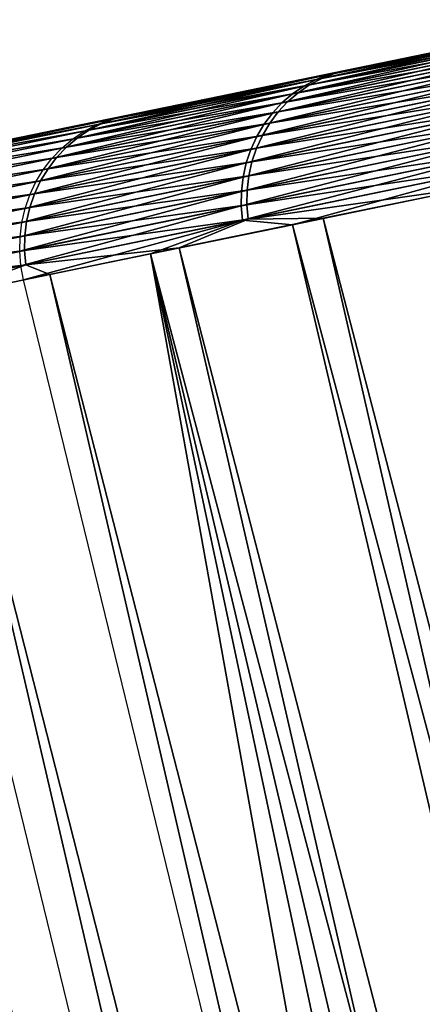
# Model space of a CAD drawing. Header units: millimetres. Extents: x 10 to 447, y 85 to 3287.
# Tile 369 of 548: x 350.2 to 351.68, y 3265.46 to 3269.09. Entities that reach past the tile are written whole.
import ezdxf

# ---------------------------------------------------------------- set-up
doc = ezdxf.new("R2010")
doc.units = ezdxf.units.MM
doc.header["$LTSCALE"] = 6.999206
for name, color, linetype in [('23', 7, 'CONTINUOUS'), ('26', 7, 'CONTINUOUS'), ('37', 7, 'CONTINUOUS'), ('40', 7, 'CONTINUOUS')]:
    doc.layers.add(name, color=color, linetype=linetype)

msp = doc.modelspace()

# ---------------------------------------------------------------- linework, layer by layer
at = {"layer": '23', "color": 67, "linetype": 'Continuous', "true_color": 0x697045}
for points in [[(352.1524, 3269.0555, -66.5685), (351.5728, 3268.9363, -65.0349), (351.8217, 3268.9875, -33.3633), (352.1524, 3269.0555, -66.5685)], [(351.8217, 3268.9875, -33.3633), (351.5728, 3268.9363, -65.0349), (351.2727, 3268.8746, -34.9086), (351.8217, 3268.9875, -33.3633)], [(351.5728, 3268.9363, -65.0349), (351.0481, 3268.8284, -63.4808), (351.2727, 3268.8746, -34.9086), (351.5728, 3268.9363, -65.0349)], [(351.2727, 3268.8746, -34.9086), (351.0481, 3268.8284, -63.4808), (350.7791, 3268.7731, -36.4733), (351.2727, 3268.8746, -34.9086)], [(351.0481, 3268.8284, -63.4808), (350.5793, 3268.732, -61.9086), (350.7791, 3268.7731, -36.4733), (351.0481, 3268.8284, -63.4808)], [(350.7791, 3268.7731, -36.4733), (350.3628, 3268.6874, -61.5107), (350.3416, 3268.6831, -38.0552), (350.7791, 3268.7731, -36.4733)], [(350.4203, 3268.6993, -61.5818), (350.3628, 3268.6874, -61.5107), (350.7791, 3268.7731, -36.4733), (350.4203, 3268.6993, -61.5818)], [(350.4712, 3268.7097, -61.658), (350.4203, 3268.6993, -61.5818), (350.7791, 3268.7731, -36.4733), (350.4712, 3268.7097, -61.658)], [(350.515, 3268.7187, -61.7386), (350.4712, 3268.7097, -61.658), (350.7791, 3268.7731, -36.4733), (350.515, 3268.7187, -61.7386)], [(350.5511, 3268.7262, -61.8224), (350.515, 3268.7187, -61.7386), (350.7791, 3268.7731, -36.4733), (350.5511, 3268.7262, -61.8224)], [(350.5793, 3268.732, -61.9086), (350.5511, 3268.7262, -61.8224), (350.7791, 3268.7731, -36.4733), (350.5793, 3268.732, -61.9086)], [(350.3416, 3268.6831, -38.0552), (349.995, 3268.6118, -61.2515), (349.9608, 3268.6047, -39.6524), (350.3416, 3268.6831, -38.0552)], [(350.0775, 3268.6287, -61.2892), (349.995, 3268.6118, -61.2515), (350.3416, 3268.6831, -38.0552), (350.0775, 3268.6287, -61.2892)], [(350.1561, 3268.6449, -61.3343), (350.0775, 3268.6287, -61.2892), (350.3416, 3268.6831, -38.0552), (350.1561, 3268.6449, -61.3343)], [(350.2302, 3268.6601, -61.3865), (350.1561, 3268.6449, -61.3343), (350.3416, 3268.6831, -38.0552), (350.2302, 3268.6601, -61.3865)], [(350.2993, 3268.6744, -61.4455), (350.2302, 3268.6601, -61.3865), (350.3416, 3268.6831, -38.0552), (350.2993, 3268.6744, -61.4455)], [(350.3628, 3268.6874, -61.5107), (350.2993, 3268.6744, -61.4455), (350.3416, 3268.6831, -38.0552), (350.3628, 3268.6874, -61.5107)]]:
    msp.add_3dface(points, dxfattribs=at)
at = {"layer": '26', "color": 67, "linetype": 'Continuous', "true_color": 0x697045}
for points in [[(351.9013, 3268.4756, -32.0764), (351.3172, 3268.3555, -33.5942), (356.1577, 3249.7563, -32.8786), (351.9013, 3268.4756, -32.0764)], [(351.7803, 3268.4507, -66.6989), (356.1577, 3249.7563, -66.1985), (351.2033, 3268.332, -65.1672), (351.7803, 3268.4507, -66.6989)], [(351.3172, 3268.3555, -33.5942), (350.7865, 3268.2463, -35.1322), (355.5953, 3249.6406, -34.399), (351.3172, 3268.3555, -33.5942)], [(356.1577, 3249.7563, -32.8786), (351.3172, 3268.3555, -33.5942), (355.5953, 3249.6406, -34.399), (356.1577, 3249.7563, -32.8786)], [(351.2033, 3268.332, -65.1672), (355.5953, 3249.6406, -64.6781), (350.6806, 3268.2245, -63.6154), (351.2033, 3268.332, -65.1672)], [(356.1577, 3249.7563, -66.1985), (355.5953, 3249.6406, -64.6781), (351.2033, 3268.332, -65.1672), (356.1577, 3249.7563, -66.1985)], [(350.7865, 3268.2463, -35.1322), (350.3099, 3268.1483, -36.6886), (355.087, 3249.536, -35.9392), (350.7865, 3268.2463, -35.1322)], [(355.5953, 3249.6406, -34.399), (350.7865, 3268.2463, -35.1322), (355.087, 3249.536, -35.9392), (355.5953, 3249.6406, -34.399)], [(350.2128, 3268.1283, -62.0455), (350.6806, 3268.2245, -63.6154), (352.0522, 3260.5861, -62.0466), (350.2128, 3268.1283, -62.0455)], [(355.5953, 3249.6406, -64.6781), (355.087, 3249.536, -63.1379), (350.6806, 3268.2245, -63.6154), (355.5953, 3249.6406, -64.6781)], [(350.6806, 3268.2245, -63.6154), (355.087, 3249.536, -63.1379), (353.9981, 3252.6076, -62.0478), (350.6806, 3268.2245, -63.6154)], [(352.0522, 3260.5861, -62.0466), (350.6806, 3268.2245, -63.6154), (353.9981, 3252.6076, -62.0478), (352.0522, 3260.5861, -62.0466)], [(350.3099, 3268.1483, -36.6886), (349.888, 3268.0615, -38.2614), (354.6335, 3249.4428, -37.4971), (350.3099, 3268.1483, -36.6886)], [(355.087, 3249.536, -35.9392), (350.3099, 3268.1483, -36.6886), (354.6335, 3249.4428, -37.4971), (355.087, 3249.536, -35.9392)], [(349.888, 3268.0615, -38.2614), (349.5214, 3267.9861, -39.8485), (354.2354, 3249.3609, -39.0707), (349.888, 3268.0615, -38.2614)], [(354.6335, 3249.4428, -37.4971), (349.888, 3268.0615, -38.2614), (354.2354, 3249.3609, -39.0707), (354.6335, 3249.4428, -37.4971)], [(349.5214, 3267.9861, -39.8485), (349.2105, 3267.9221, -41.448), (353.8931, 3249.2905, -40.6579), (349.5214, 3267.9861, -39.8485)], [(354.2354, 3249.3609, -39.0707), (349.5214, 3267.9861, -39.8485), (353.8931, 3249.2905, -40.6579), (354.2354, 3249.3609, -39.0707)], [(348.9557, 3267.8697, -43.0578), (350.8009, 3260.4816, -42.7175), (349.2105, 3267.9221, -41.448), (348.9557, 3267.8697, -43.0578)], [(349.2105, 3267.9221, -41.448), (350.8009, 3260.4816, -42.7175), (353.6073, 3249.2317, -42.2567), (349.2105, 3267.9221, -41.448)], [(353.8931, 3249.2905, -40.6579), (349.2105, 3267.9221, -41.448), (353.6073, 3249.2317, -42.2567), (353.8931, 3249.2905, -40.6579)], [(348.7574, 3267.8289, -44.6759), (350.3021, 3262.3007, -43.0944), (348.9557, 3267.8697, -43.0578), (348.7574, 3267.8289, -44.6759)], [(350.7054, 3260.8541, -42.7498), (350.8009, 3260.4816, -42.7175), (348.9557, 3267.8697, -43.0578), (350.7054, 3260.8541, -42.7498)], [(350.6073, 3261.2234, -42.8039), (350.7054, 3260.8541, -42.7498), (348.9557, 3267.8697, -43.0578), (350.6073, 3261.2234, -42.8039)], [(350.5073, 3261.5879, -42.8795), (350.6073, 3261.2234, -42.8039), (348.9557, 3267.8697, -43.0578), (350.5073, 3261.5879, -42.8795)], [(350.4054, 3261.9474, -42.9764), (350.5073, 3261.5879, -42.8795), (348.9557, 3267.8697, -43.0578), (350.4054, 3261.9474, -42.9764)], [(350.3021, 3262.3007, -43.0944), (350.4054, 3261.9474, -42.9764), (348.9557, 3267.8697, -43.0578), (350.3021, 3262.3007, -43.0944)], [(350.2621, 3262.4348, -55.9317), (350.1574, 3262.7786, -55.7846), (348.9614, 3267.8709, -56.0597), (350.2621, 3262.4348, -55.9317)], [(349.6687, 3264.9563, -56.0588), (350.2621, 3262.4348, -55.9317), (348.9614, 3267.8709, -56.0597), (349.6687, 3264.9563, -56.0588)], [(350.1978, 3262.6469, -43.2332), (350.3021, 3262.3007, -43.0944), (348.7574, 3267.8289, -44.6759), (350.1978, 3262.6469, -43.2332)]]:
    msp.add_3dface(points, dxfattribs=at)
at = {"layer": '37', "color": 67, "linetype": 'Continuous', "true_color": 0x697045}
msp.add_3dface([(351.5843, 3260.4907, -61.6843), (341.122, 3249.9412, -61.5979), (349.7407, 3268.049, -61.6823), (351.5843, 3260.4907, -61.6843)], dxfattribs=at)
at = {"layer": '40', "color": 67, "linetype": 'Continuous', "true_color": 0x697045}
for points in [[(352.252, 3269.0644, -67.0866), (351.2907, 3268.8666, -64.5394), (352.298, 3269.0826, -67.0662), (352.252, 3269.0644, -67.0866)], [(352.298, 3269.0826, -67.0662), (351.2907, 3268.8666, -64.5394), (351.3378, 3268.8851, -64.5219), (352.298, 3269.0826, -67.0662)], [(352.1524, 3269.0555, -66.5685), (352.298, 3269.0826, -67.0662), (351.3378, 3268.8851, -64.5219), (352.1524, 3269.0555, -66.5685)], [(351.8217, 3268.9875, -33.3633), (351.3587, 3268.8894, -34.4946), (352.3224, 3269.0876, -31.9518), (351.8217, 3268.9875, -33.3633)], [(351.3587, 3268.8894, -34.4946), (352.2764, 3269.0694, -31.9313), (352.3224, 3269.0876, -31.9518), (351.3587, 3268.8894, -34.4946)], [(352.1672, 3269.0124, -67.126), (351.2037, 3268.8142, -64.5731), (352.2082, 3269.0409, -67.1067), (352.1672, 3269.0124, -67.126)], [(352.2082, 3269.0409, -67.1067), (351.2037, 3268.8142, -64.5731), (351.2458, 3268.8429, -64.5566), (352.2082, 3269.0409, -67.1067)], [(352.2082, 3269.0409, -67.1067), (351.2458, 3268.8429, -64.5566), (352.252, 3269.0644, -67.0866), (352.2082, 3269.0409, -67.1067)], [(352.252, 3269.0644, -67.0866), (351.2458, 3268.8429, -64.5566), (351.2907, 3268.8666, -64.5394), (352.252, 3269.0644, -67.0866)], [(351.2668, 3268.8472, -34.4599), (352.1917, 3269.0175, -31.8918), (352.2327, 3269.0459, -31.9112), (351.2668, 3268.8472, -34.4599)], [(351.2668, 3268.8472, -34.4599), (352.2327, 3269.0459, -31.9112), (351.3116, 3268.8709, -34.4771), (351.2668, 3268.8472, -34.4599)], [(351.3116, 3268.8709, -34.4771), (352.2327, 3269.0459, -31.9112), (352.2764, 3269.0694, -31.9313), (351.3116, 3268.8709, -34.4771)], [(351.3116, 3268.8709, -34.4771), (352.2764, 3269.0694, -31.9313), (351.3587, 3268.8894, -34.4946), (351.3116, 3268.8709, -34.4771)], [(351.5728, 3268.9363, -65.0349), (352.1524, 3269.0555, -66.5685), (351.3378, 3268.8851, -64.5219), (351.5728, 3268.9363, -65.0349)], [(352.1293, 3268.9793, -67.1444), (351.1649, 3268.7809, -64.5888), (352.1672, 3269.0124, -67.126), (352.1293, 3268.9793, -67.1444)], [(352.1672, 3269.0124, -67.126), (351.1649, 3268.7809, -64.5888), (351.2037, 3268.8142, -64.5731), (352.1672, 3269.0124, -67.126)], [(351.2247, 3268.8186, -34.4433), (352.1538, 3268.9843, -31.8734), (352.1917, 3269.0175, -31.8918), (351.2247, 3268.8186, -34.4433)], [(351.2247, 3268.8186, -34.4433), (352.1917, 3269.0175, -31.8918), (351.2668, 3268.8472, -34.4599), (351.2247, 3268.8186, -34.4433)], [(352.0951, 3268.9419, -67.1616), (351.1297, 3268.7433, -64.6035), (352.1293, 3268.9793, -67.1444), (352.0951, 3268.9419, -67.1616)], [(352.1293, 3268.9793, -67.1444), (351.1297, 3268.7433, -64.6035), (351.1649, 3268.7809, -64.5888), (352.1293, 3268.9793, -67.1444)], [(351.1858, 3268.7852, -34.4275), (352.1197, 3268.9469, -31.856), (352.1538, 3268.9843, -31.8734), (351.1858, 3268.7852, -34.4275)], [(351.1858, 3268.7852, -34.4275), (352.1538, 3268.9843, -31.8734), (351.2247, 3268.8186, -34.4433), (351.1858, 3268.7852, -34.4275)], [(351.8217, 3268.9875, -33.3633), (351.2727, 3268.8746, -34.9086), (351.3587, 3268.8894, -34.4946), (351.8217, 3268.9875, -33.3633)], [(351.0481, 3268.8284, -63.4808), (351.5728, 3268.9363, -65.0349), (351.3378, 3268.8851, -64.5219), (351.0481, 3268.8284, -63.4808)], [(352.065, 3268.9006, -67.1775), (351.0987, 3268.7018, -64.6171), (352.0951, 3268.9419, -67.1616), (352.065, 3268.9006, -67.1775)], [(352.0951, 3268.9419, -67.1616), (351.0987, 3268.7018, -64.6171), (351.1297, 3268.7433, -64.6035), (352.0951, 3268.9419, -67.1616)], [(351.1507, 3268.7476, -34.4127), (352.0895, 3268.9056, -31.8401), (352.1197, 3268.9469, -31.856), (351.1507, 3268.7476, -34.4127)], [(351.1507, 3268.7476, -34.4127), (352.1197, 3268.9469, -31.856), (351.1858, 3268.7852, -34.4275), (351.1507, 3268.7476, -34.4127)], [(352.0392, 3268.8559, -67.1919), (351.0721, 3268.657, -64.6294), (352.065, 3268.9006, -67.1775), (352.0392, 3268.8559, -67.1919)], [(352.065, 3268.9006, -67.1775), (351.0721, 3268.657, -64.6294), (351.0987, 3268.7018, -64.6171), (352.065, 3268.9006, -67.1775)], [(351.1197, 3268.7062, -34.3991), (352.0637, 3268.861, -31.8256), (352.0895, 3268.9056, -31.8401), (351.1197, 3268.7062, -34.3991)], [(351.1197, 3268.7062, -34.3991), (352.0895, 3268.9056, -31.8401), (351.1507, 3268.7476, -34.4127), (351.1197, 3268.7062, -34.3991)], [(351.2458, 3268.8429, -64.5566), (350.4357, 3268.6763, -61.9519), (351.2907, 3268.8666, -64.5394), (351.2458, 3268.8429, -64.5566)], [(351.2907, 3268.8666, -64.5394), (350.4357, 3268.6763, -61.9519), (350.4815, 3268.7002, -61.9377), (351.2907, 3268.8666, -64.5394)], [(351.2907, 3268.8666, -64.5394), (350.4815, 3268.7002, -61.9377), (351.3378, 3268.8851, -64.5219), (351.2907, 3268.8666, -64.5394)], [(351.3378, 3268.8851, -64.5219), (350.4815, 3268.7002, -61.9377), (350.5296, 3268.7188, -61.9233), (351.3378, 3268.8851, -64.5219)], [(350.4988, 3268.7037, -37.0776), (351.2668, 3268.8472, -34.4599), (351.3116, 3268.8709, -34.4771), (350.4988, 3268.7037, -37.0776)], [(350.4988, 3268.7037, -37.0776), (351.3116, 3268.8709, -34.4771), (350.5468, 3268.7224, -37.0921), (350.4988, 3268.7037, -37.0776)], [(351.0481, 3268.8284, -63.4808), (351.3378, 3268.8851, -64.5219), (350.5296, 3268.7188, -61.9233), (351.0481, 3268.8284, -63.4808)], [(350.7791, 3268.7731, -36.4733), (350.5468, 3268.7224, -37.0921), (351.3587, 3268.8894, -34.4946), (350.7791, 3268.7731, -36.4733)], [(350.5468, 3268.7224, -37.0921), (351.3116, 3268.8709, -34.4771), (351.3587, 3268.8894, -34.4946), (350.5468, 3268.7224, -37.0921)], [(351.2727, 3268.8746, -34.9086), (350.7791, 3268.7731, -36.4733), (351.3587, 3268.8894, -34.4946), (351.2727, 3268.8746, -34.9086)], [(351.0931, 3268.6613, -34.3867), (352.0426, 3268.8135, -31.8129), (352.0637, 3268.861, -31.8256), (351.0931, 3268.6613, -34.3867)], [(351.0931, 3268.6613, -34.3867), (352.0637, 3268.861, -31.8256), (351.1197, 3268.7062, -34.3991), (351.0931, 3268.6613, -34.3867)], [(351.2037, 3268.8142, -64.5731), (350.3927, 3268.6474, -61.9655), (351.2458, 3268.8429, -64.5566), (351.2037, 3268.8142, -64.5731)], [(351.2458, 3268.8429, -64.5566), (350.3927, 3268.6474, -61.9655), (350.4357, 3268.6763, -61.9519), (351.2458, 3268.8429, -64.5566)], [(350.453, 3268.6798, -37.0634), (351.2247, 3268.8186, -34.4433), (351.2668, 3268.8472, -34.4599), (350.453, 3268.6798, -37.0634)], [(350.453, 3268.6798, -37.0634), (351.2668, 3268.8472, -34.4599), (350.4988, 3268.7037, -37.0776), (350.453, 3268.6798, -37.0634)], [(350.5793, 3268.732, -61.9086), (351.0481, 3268.8284, -63.4808), (350.5296, 3268.7188, -61.9233), (350.5793, 3268.732, -61.9086)], [(352.018, 3268.8084, -67.2046), (351.0503, 3268.6093, -64.6403), (352.0392, 3268.8559, -67.1919), (352.018, 3268.8084, -67.2046)], [(352.0392, 3268.8559, -67.1919), (351.0503, 3268.6093, -64.6403), (351.0721, 3268.657, -64.6294), (352.0392, 3268.8559, -67.1919)], [(351.1649, 3268.7809, -64.5888), (350.353, 3268.6139, -61.9785), (351.2037, 3268.8142, -64.5731), (351.1649, 3268.7809, -64.5888)], [(351.2037, 3268.8142, -64.5731), (350.353, 3268.6139, -61.9785), (350.3927, 3268.6474, -61.9655), (351.2037, 3268.8142, -64.5731)], [(350.41, 3268.651, -37.0497), (351.1858, 3268.7852, -34.4275), (351.2247, 3268.8186, -34.4433), (350.41, 3268.651, -37.0497)], [(350.41, 3268.651, -37.0497), (351.2247, 3268.8186, -34.4433), (350.453, 3268.6798, -37.0634), (350.41, 3268.651, -37.0497)], [(352.0018, 3268.7585, -67.2155), (351.0335, 3268.5594, -64.6496), (352.018, 3268.8084, -67.2046), (352.0018, 3268.7585, -67.2155)], [(352.018, 3268.8084, -67.2046), (351.0335, 3268.5594, -64.6496), (351.0503, 3268.6093, -64.6403), (352.018, 3268.8084, -67.2046)], [(351.0713, 3268.6137, -34.3758), (352.0264, 3268.7636, -31.8019), (352.0426, 3268.8135, -31.8129), (351.0713, 3268.6137, -34.3758)], [(351.0713, 3268.6137, -34.3758), (352.0426, 3268.8135, -31.8129), (351.0931, 3268.6613, -34.3867), (351.0713, 3268.6137, -34.3758)], [(351.1297, 3268.7433, -64.6035), (350.3171, 3268.5761, -61.9907), (351.1649, 3268.7809, -64.5888), (351.1297, 3268.7433, -64.6035)], [(351.1649, 3268.7809, -64.5888), (350.3171, 3268.5761, -61.9907), (350.353, 3268.6139, -61.9785), (351.1649, 3268.7809, -64.5888)], [(350.7791, 3268.7731, -36.4733), (350.3416, 3268.6831, -38.0552), (350.5468, 3268.7224, -37.0921), (350.7791, 3268.7731, -36.4733)], [(350.3703, 3268.6175, -37.0366), (351.1507, 3268.7476, -34.4127), (351.1858, 3268.7852, -34.4275), (350.3703, 3268.6175, -37.0366)], [(350.3703, 3268.6175, -37.0366), (351.1858, 3268.7852, -34.4275), (350.41, 3268.651, -37.0497), (350.3703, 3268.6175, -37.0366)], [(351.9907, 3268.7069, -67.2245), (351.0219, 3268.5076, -64.6573), (352.0018, 3268.7585, -67.2155), (351.9907, 3268.7069, -67.2245)], [(352.0018, 3268.7585, -67.2155), (351.0219, 3268.5076, -64.6573), (351.0335, 3268.5594, -64.6496), (352.0018, 3268.7585, -67.2155)], [(351.0545, 3268.5637, -34.3664), (352.0153, 3268.712, -31.7929), (352.0264, 3268.7636, -31.8019), (351.0545, 3268.5637, -34.3664)], [(351.0545, 3268.5637, -34.3664), (352.0264, 3268.7636, -31.8019), (351.0713, 3268.6137, -34.3758), (351.0545, 3268.5637, -34.3664)], [(349.9608, 3268.6047, -39.6524), (349.8897, 3268.5872, -39.7348), (350.5468, 3268.7224, -37.0921), (349.9608, 3268.6047, -39.6524)], [(349.8897, 3268.5872, -39.7348), (350.4988, 3268.7037, -37.0776), (350.5468, 3268.7224, -37.0921), (349.8897, 3268.5872, -39.7348)], [(350.3416, 3268.6831, -38.0552), (349.9608, 3268.6047, -39.6524), (350.5468, 3268.7224, -37.0921), (350.3416, 3268.6831, -38.0552)], [(351.0987, 3268.7018, -64.6171), (350.2853, 3268.5345, -62.002), (351.1297, 3268.7433, -64.6035), (351.0987, 3268.7018, -64.6171)], [(351.1297, 3268.7433, -64.6035), (350.2853, 3268.5345, -62.002), (350.3171, 3268.5761, -61.9907), (351.1297, 3268.7433, -64.6035)], [(350.3344, 3268.5797, -37.0244), (351.1197, 3268.7062, -34.3991), (351.1507, 3268.7476, -34.4127), (350.3344, 3268.5797, -37.0244)], [(350.3344, 3268.5797, -37.0244), (351.1507, 3268.7476, -34.4127), (350.3703, 3268.6175, -37.0366), (350.3344, 3268.5797, -37.0244)], [(349.7944, 3268.5444, -39.7122), (350.41, 3268.651, -37.0497), (350.453, 3268.6798, -37.0634), (349.7944, 3268.5444, -39.7122)], [(349.7944, 3268.5444, -39.7122), (350.453, 3268.6798, -37.0634), (349.8409, 3268.5684, -39.7234), (349.7944, 3268.5444, -39.7122)], [(349.8409, 3268.5684, -39.7234), (350.453, 3268.6798, -37.0634), (350.4988, 3268.7037, -37.0776), (349.8409, 3268.5684, -39.7234)], [(349.8409, 3268.5684, -39.7234), (350.4988, 3268.7037, -37.0776), (349.8897, 3268.5872, -39.7348), (349.8409, 3268.5684, -39.7234)], [(351.0721, 3268.657, -64.6294), (350.258, 3268.4896, -62.0121), (351.0987, 3268.7018, -64.6171), (351.0721, 3268.657, -64.6294)], [(351.0987, 3268.7018, -64.6171), (350.258, 3268.4896, -62.0121), (350.2853, 3268.5345, -62.002), (351.0987, 3268.7018, -64.6171)], [(350.3026, 3268.5381, -37.013), (351.0931, 3268.6613, -34.3867), (351.1197, 3268.7062, -34.3991), (350.3026, 3268.5381, -37.013)], [(350.3026, 3268.5381, -37.013), (351.1197, 3268.7062, -34.3991), (350.3344, 3268.5797, -37.0244), (350.3026, 3268.5381, -37.013)], [(351.9848, 3268.6541, -67.2314), (351.0156, 3268.4548, -64.6632), (351.9907, 3268.7069, -67.2245), (351.9848, 3268.6541, -67.2314)], [(351.9907, 3268.7069, -67.2245), (351.0156, 3268.4548, -64.6632), (351.0219, 3268.5076, -64.6573), (351.9907, 3268.7069, -67.2245)], [(351.0429, 3268.512, -34.3587), (352.0094, 3268.6592, -31.786), (352.0153, 3268.712, -31.7929), (351.0429, 3268.512, -34.3587)], [(351.0429, 3268.512, -34.3587), (352.0153, 3268.712, -31.7929), (351.0545, 3268.5637, -34.3664), (351.0429, 3268.512, -34.3587)], [(349.7507, 3268.5154, -39.7014), (350.3703, 3268.6175, -37.0366), (350.41, 3268.651, -37.0497), (349.7507, 3268.5154, -39.7014)], [(349.7507, 3268.5154, -39.7014), (350.41, 3268.651, -37.0497), (349.7944, 3268.5444, -39.7122), (349.7507, 3268.5154, -39.7014)], [(351.0503, 3268.6093, -64.6403), (350.2356, 3268.4418, -62.0211), (351.0721, 3268.657, -64.6294), (351.0503, 3268.6093, -64.6403)], [(351.0721, 3268.657, -64.6294), (350.2356, 3268.4418, -62.0211), (350.258, 3268.4896, -62.0121), (351.0721, 3268.657, -64.6294)], [(350.2754, 3268.4931, -37.0028), (351.0713, 3268.6137, -34.3758), (351.0931, 3268.6613, -34.3867), (350.2754, 3268.4931, -37.0028)], [(350.2754, 3268.4931, -37.0028), (351.0931, 3268.6613, -34.3867), (350.3026, 3268.5381, -37.013), (350.2754, 3268.4931, -37.0028)], [(351.9842, 3268.6008, -67.2361), (351.0147, 3268.4014, -64.6672), (351.9848, 3268.6541, -67.2314), (351.9842, 3268.6008, -67.2361)], [(351.9848, 3268.6541, -67.2314), (351.0147, 3268.4014, -64.6672), (351.0156, 3268.4548, -64.6632), (351.9848, 3268.6541, -67.2314)], [(351.0367, 3268.4591, -34.3528), (352.0089, 3268.6059, -31.7812), (352.0094, 3268.6592, -31.786), (351.0367, 3268.4591, -34.3528)], [(351.0367, 3268.4591, -34.3528), (352.0094, 3268.6592, -31.786), (351.0429, 3268.512, -34.3587), (351.0367, 3268.4591, -34.3528)], [(349.7103, 3268.4817, -39.6911), (350.3344, 3268.5797, -37.0244), (350.3703, 3268.6175, -37.0366), (349.7103, 3268.4817, -39.6911)], [(349.7103, 3268.4817, -39.6911), (350.3703, 3268.6175, -37.0366), (349.7507, 3268.5154, -39.7014), (349.7103, 3268.4817, -39.6911)], [(351.0335, 3268.5594, -64.6496), (350.2183, 3268.3917, -62.0288), (351.0503, 3268.6093, -64.6403), (351.0335, 3268.5594, -64.6496)], [(351.0503, 3268.6093, -64.6403), (350.2183, 3268.3917, -62.0288), (350.2356, 3268.4418, -62.0211), (351.0503, 3268.6093, -64.6403)], [(350.253, 3268.4453, -36.9938), (351.0545, 3268.5637, -34.3664), (351.0713, 3268.6137, -34.3758), (350.253, 3268.4453, -36.9938)], [(350.253, 3268.4453, -36.9938), (351.0713, 3268.6137, -34.3758), (350.2754, 3268.4931, -37.0028), (350.253, 3268.4453, -36.9938)], [(351.0358, 3268.4057, -34.3487), (352.0136, 3268.5526, -31.7787), (352.0089, 3268.6059, -31.7812), (351.0358, 3268.4057, -34.3487)], [(351.0358, 3268.4057, -34.3487), (352.0089, 3268.6059, -31.7812), (351.0367, 3268.4591, -34.3528), (351.0358, 3268.4057, -34.3487)], [(349.6737, 3268.4438, -39.6815), (350.3026, 3268.5381, -37.013), (350.3344, 3268.5797, -37.0244), (349.6737, 3268.4438, -39.6815)], [(349.6737, 3268.4438, -39.6815), (350.3344, 3268.5797, -37.0244), (349.7103, 3268.4817, -39.6911), (349.6737, 3268.4438, -39.6815)], [(351.9842, 3268.6008, -67.2361), (351.0193, 3268.3481, -64.6694), (351.0147, 3268.4014, -64.6672), (351.9842, 3268.6008, -67.2361)], [(351.9889, 3268.5475, -67.2387), (351.0193, 3268.3481, -64.6694), (351.9842, 3268.6008, -67.2361), (351.9889, 3268.5475, -67.2387)], [(349.6413, 3268.4021, -39.6725), (350.2754, 3268.4931, -37.0028), (350.3026, 3268.5381, -37.013), (349.6413, 3268.4021, -39.6725)], [(349.6413, 3268.4021, -39.6725), (350.3026, 3268.5381, -37.013), (349.6737, 3268.4438, -39.6815), (349.6413, 3268.4021, -39.6725)], [(351.0219, 3268.5076, -64.6573), (350.2063, 3268.3399, -62.0352), (351.0335, 3268.5594, -64.6496), (351.0219, 3268.5076, -64.6573)], [(351.0335, 3268.5594, -64.6496), (350.2063, 3268.3399, -62.0352), (350.2183, 3268.3917, -62.0288), (351.0335, 3268.5594, -64.6496)], [(350.2357, 3268.3953, -36.986), (351.0429, 3268.512, -34.3587), (351.0545, 3268.5637, -34.3664), (350.2357, 3268.3953, -36.986)], [(350.2357, 3268.3953, -36.986), (351.0545, 3268.5637, -34.3664), (350.253, 3268.4453, -36.9938), (350.2357, 3268.3953, -36.986)], [(351.9889, 3268.5475, -67.2387), (351.2033, 3268.332, -65.1672), (351.0193, 3268.3481, -64.6694), (351.9889, 3268.5475, -67.2387)], [(351.0404, 3268.3524, -34.3465), (352.0136, 3268.5526, -31.7787), (351.0358, 3268.4057, -34.3487), (351.0404, 3268.3524, -34.3465)], [(351.0404, 3268.3524, -34.3465), (351.9013, 3268.4756, -32.0764), (352.0136, 3268.5526, -31.7787), (351.0404, 3268.3524, -34.3465)], [(351.7803, 3268.4507, -66.6989), (351.2033, 3268.332, -65.1672), (351.9889, 3268.5475, -67.2387), (351.7803, 3268.4507, -66.6989)], [(351.0156, 3268.4548, -64.6632), (350.1997, 3268.2875, -62.04), (351.0219, 3268.5076, -64.6573), (351.0156, 3268.4548, -64.6632)], [(350.2063, 3268.3399, -62.0352), (351.0219, 3268.5076, -64.6573), (350.1997, 3268.2875, -62.04), (350.2063, 3268.3399, -62.0352)], [(350.2237, 3268.3435, -36.9797), (351.0367, 3268.4591, -34.3528), (351.0429, 3268.512, -34.3587), (350.2237, 3268.3435, -36.9797)], [(350.2237, 3268.3435, -36.9797), (351.0429, 3268.512, -34.3587), (350.2357, 3268.3953, -36.986), (350.2237, 3268.3435, -36.9797)], [(349.6136, 3268.357, -39.6645), (350.253, 3268.4453, -36.9938), (350.2754, 3268.4931, -37.0028), (349.6136, 3268.357, -39.6645)], [(349.6136, 3268.357, -39.6645), (350.2754, 3268.4931, -37.0028), (349.6413, 3268.4021, -39.6725), (349.6136, 3268.357, -39.6645)], [(351.3172, 3268.3555, -33.5942), (351.9013, 3268.4756, -32.0764), (351.0404, 3268.3524, -34.3465), (351.3172, 3268.3555, -33.5942)], [(349.5907, 3268.3091, -39.6574), (350.2357, 3268.3953, -36.986), (350.253, 3268.4453, -36.9938), (349.5907, 3268.3091, -39.6574)], [(349.5907, 3268.3091, -39.6574), (350.253, 3268.4453, -36.9938), (349.6136, 3268.357, -39.6645), (349.5907, 3268.3091, -39.6574)], [(351.0147, 3268.4014, -64.6672), (350.1986, 3268.2342, -62.0434), (351.0156, 3268.4548, -64.6632), (351.0147, 3268.4014, -64.6672)], [(350.1997, 3268.2875, -62.04), (351.0156, 3268.4548, -64.6632), (350.1986, 3268.2342, -62.0434), (350.1997, 3268.2875, -62.04)], [(350.2171, 3268.2905, -36.9748), (351.0358, 3268.4057, -34.3487), (351.0367, 3268.4591, -34.3528), (350.2171, 3268.2905, -36.9748)], [(350.2171, 3268.2905, -36.9748), (351.0367, 3268.4591, -34.3528), (350.2237, 3268.3435, -36.9797), (350.2171, 3268.2905, -36.9748)], [(349.573, 3268.2589, -39.6513), (350.2237, 3268.3435, -36.9797), (350.2357, 3268.3953, -36.986), (349.573, 3268.2589, -39.6513)], [(349.573, 3268.2589, -39.6513), (350.2357, 3268.3953, -36.986), (349.5907, 3268.3091, -39.6574), (349.573, 3268.2589, -39.6513)], [(350.1986, 3268.2342, -62.0434), (351.0147, 3268.4014, -64.6672), (350.203, 3268.1809, -62.0452), (350.1986, 3268.2342, -62.0434)], [(351.0193, 3268.3481, -64.6694), (350.203, 3268.1809, -62.0452), (351.0147, 3268.4014, -64.6672), (351.0193, 3268.3481, -64.6694)], [(350.2161, 3268.2371, -36.9714), (351.0404, 3268.3524, -34.3465), (351.0358, 3268.4057, -34.3487), (350.2161, 3268.2371, -36.9714)], [(350.2161, 3268.2371, -36.9714), (351.0358, 3268.4057, -34.3487), (350.2171, 3268.2905, -36.9748), (350.2161, 3268.2371, -36.9714)], [(350.2205, 3268.1838, -36.9696), (351.0404, 3268.3524, -34.3465), (350.2161, 3268.2371, -36.9714), (350.2205, 3268.1838, -36.9696)], [(350.2205, 3268.1838, -36.9696), (350.7865, 3268.2463, -35.1322), (351.0404, 3268.3524, -34.3465), (350.2205, 3268.1838, -36.9696)], [(350.7865, 3268.2463, -35.1322), (351.3172, 3268.3555, -33.5942), (351.0404, 3268.3524, -34.3465), (350.7865, 3268.2463, -35.1322)], [(349.5606, 3268.2071, -39.6463), (350.2171, 3268.2905, -36.9748), (350.2237, 3268.3435, -36.9797), (349.5606, 3268.2071, -39.6463)], [(349.5606, 3268.2071, -39.6463), (350.2237, 3268.3435, -36.9797), (349.573, 3268.2589, -39.6513), (349.5606, 3268.2071, -39.6463)], [(351.0193, 3268.3481, -64.6694), (350.2128, 3268.1283, -62.0455), (350.203, 3268.1809, -62.0452), (351.0193, 3268.3481, -64.6694)], [(350.6806, 3268.2245, -63.6154), (350.2128, 3268.1283, -62.0455), (351.0193, 3268.3481, -64.6694), (350.6806, 3268.2245, -63.6154)], [(351.2033, 3268.332, -65.1672), (350.6806, 3268.2245, -63.6154), (351.0193, 3268.3481, -64.6694), (351.2033, 3268.332, -65.1672)], [(349.5538, 3268.1541, -39.6424), (350.2161, 3268.2371, -36.9714), (350.2171, 3268.2905, -36.9748), (349.5538, 3268.1541, -39.6424)], [(349.5538, 3268.1541, -39.6424), (350.2171, 3268.2905, -36.9748), (349.5606, 3268.2071, -39.6463), (349.5538, 3268.1541, -39.6424)], [(350.3099, 3268.1483, -36.6886), (350.7865, 3268.2463, -35.1322), (350.2205, 3268.1838, -36.9696), (350.3099, 3268.1483, -36.6886)], [(349.5526, 3268.1006, -39.6398), (350.2205, 3268.1838, -36.9696), (350.2161, 3268.2371, -36.9714), (349.5526, 3268.1006, -39.6398)], [(349.5526, 3268.1006, -39.6398), (350.2161, 3268.2371, -36.9714), (349.5538, 3268.1541, -39.6424), (349.5526, 3268.1006, -39.6398)], [(349.5569, 3268.0473, -39.6383), (350.2205, 3268.1838, -36.9696), (349.5526, 3268.1006, -39.6398), (349.5569, 3268.0473, -39.6383)], [(349.5569, 3268.0473, -39.6383), (349.888, 3268.0615, -38.2614), (350.2205, 3268.1838, -36.9696), (349.5569, 3268.0473, -39.6383)], [(349.888, 3268.0615, -38.2614), (350.3099, 3268.1483, -36.6886), (350.2205, 3268.1838, -36.9696), (349.888, 3268.0615, -38.2614)]]:
    msp.add_3dface(points, dxfattribs=at)

doc.saveas('drawing.dxf')
